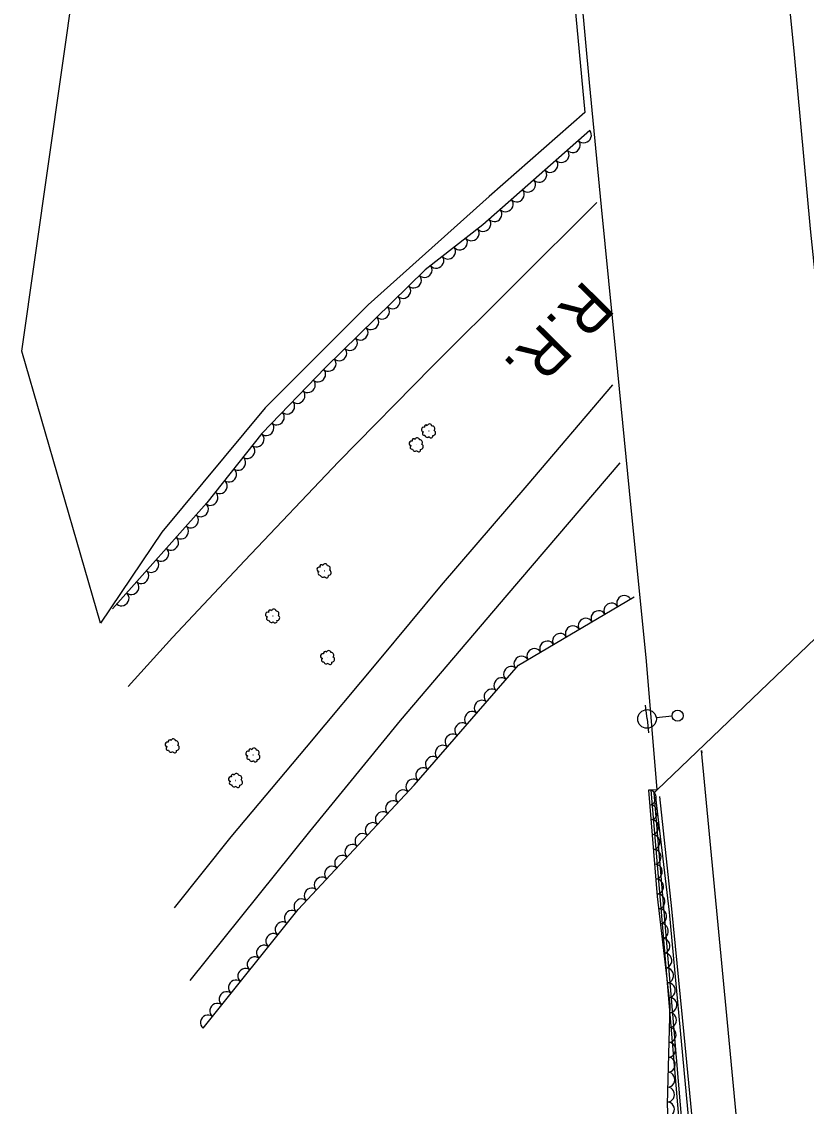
# Model space of a CAD drawing. Extents: x 1722896 to 1754269, y 648279 to 666297.
# Drawn here: x 1725592.7 to 1725803.2, y 661285.2 to 661576.3 of the extents above; entities that cross this region are included whole.
import ezdxf

# ---------------------------------------------------------------- set-up
doc = ezdxf.new("R2010")
doc.units = 0
for name, color, linetype in [('DESIGN - CENTERLINE - Proposed', 7, 'Continuous'), ('DESIGN - SCRATCH - User 1', 7, 'Continuous'), ('DESIGN - SHEET - Linework', 7, 'Continuous'), ('DESIGN - UTILITIES - Electric and Cable (Overhead) with Text', 7, 'Continuous'), ('SURVEY - CENTERLINE - Preliminary', 7, 'Continuous'), ('SURVEY - CENTERLINE - Preliminary Text', 7, 'Continuous'), ('SURVEY - DTM - Breaklines', 7, 'Continuous'), ('SURVEY - VEGETATION - Features with Text', 7, 'Continuous')]:
    doc.layers.add(name, color=color, linetype=linetype)

msp = doc.modelspace()

# ---------------------------------------------------------------- linework, layer by layer
at = {"layer": 'DESIGN - CENTERLINE - Proposed'}
msp.add_lwpolyline([(1725790.01, 661670.17), (1725794.7, 661619.77), (1725799.95, 661567.44), (1725804.24, 661520.66), (1725808.82, 661475.83), (1725812.52, 661434.57), (1725814.12, 661418.97), (1725763.16, 661370.1), (1725760.28, 661404.64), (1725755.73, 661450.35), (1725752.13, 661486.9), (1725748.27, 661526.61), (1725745.01, 661559.91), (1725741.8, 661595.19), (1725739.19, 661621.5), (1725738.08, 661634.99)], dxfattribs=at)
at = {"layer": 'DESIGN - SCRATCH - User 1'}
for points in [[(1725763.16, 661370.1), (1725761.45, 661370.07), (1725769.1, 661280.27), (1725770.75, 661253.72), (1725773.96, 661217.8), (1725777.04, 661178.49), (1725779.12, 661149.93), (1725781.95, 661118.59), (1725783.59, 661103.26), (1725773.27, 661076.68), (1725760.84, 661047.34), (1725753.58, 661029.45), (1725753.59, 661029.79)], [(1725763.16, 661370.1), (1725762.26, 661369.23), (1725769.88, 661279.23), (1725772.1, 661251.72), (1725774.42, 661227.97), (1725776.59, 661203.62), (1725778.37, 661177.98), (1725780.62, 661149.91), (1725784.52, 661102.58), (1725774.73, 661077.52), (1725760.29, 661044.13), (1725754.61, 661029.11), (1725754.61, 661029.24)], [(1725762.7, 661368.19), (1725766.35, 661337.26), (1725769, 661309.36), (1725772.29, 661273.84), (1725776.58, 661229.43), (1725779.42, 661191.67), (1725781.91, 661158.18), (1725784.25, 661127.08), (1725785.95, 661094.18), (1725786.91, 661075.61)], [(1725763.79, 661368.3), (1725767.03, 661338.2), (1725770.34, 661304.43), (1725774.06, 661265.54), (1725777.36, 661230.21), (1725780.83, 661187.88), (1725783.59, 661150.22), (1725786.69, 661101.49), (1725788.15, 661075.64)], [(1725767.47, 661307.64), (1725767.5, 661307.27)]]:
    msp.add_lwpolyline(points, dxfattribs=at)
at = {"layer": 'DESIGN - UTILITIES - Electric and Cable (Overhead) with Text'}
for points in [[(1725747, 661527.72), (1725702.85, 661483.72), (1725677.66, 661458.18), (1725652.54, 661431.67), (1725633.14, 661410.96), (1725621.26, 661397.85)], [(1725751.21, 661478.8), (1725728.17, 661451.79), (1725705.25, 661425.01), (1725688.59, 661404.98), (1725668.98, 661381.6), (1725648.76, 661357.48), (1725633.64, 661338.44)], [(1725753.13, 661457.87), (1725722.82, 661422.33), (1725694.21, 661388.75), (1725669.89, 661358.9), (1725637.77, 661318.99)]]:
    msp.add_lwpolyline(points, dxfattribs=at)
at = {"layer": 'SURVEY - CENTERLINE - Preliminary'}
msp.add_lwpolyline([(1725738.35, 661610.42), (1725743.81, 661551.92), (1725718.11, 661529.36), (1725685.6, 661500.26), (1725657.99, 661472.63), (1725630.32, 661439.25), (1725613.8, 661414.83), (1725592.7, 661487.89), (1725614.1, 661638.1)], dxfattribs=at)
at = {"layer": 'SURVEY - CENTERLINE - Preliminary Text'}
msp.add_lwpolyline([(1725728.96, 660271.57), (1725736.84, 660319.45), (1725741.97, 660349.62), (1725746.86, 660380.48), (1725751.6, 660410.3), (1725759.59, 660459.52), (1725768.3, 660518.06), (1725773.17, 660549.93), (1725779.09, 660594.26), (1725783.61, 660633.08), (1725788.65, 660681.99), (1725793.27, 660733.35), (1725797.48, 660793.02), (1725800.62, 660853.69), (1725802.4, 660912.05), (1725802.48, 660967.9), (1725801.7, 661028.34), (1725799.38, 661082.27), (1725795.89, 661143.56), (1725791.45, 661203.59), (1725786.88, 661256.69), (1725781.88, 661309.57), (1725775.06, 661380.7), (1725775.13, 661380.09)], dxfattribs=at)
at = {"layer": 'SURVEY - DTM - Breaklines'}
for p, q in [((1725760.45, 661389.14), (1725760.05, 661392.87)), ((1725760.45, 661389.14), (1725760.85, 661385.42)), ((1725767.16, 661389.86), (1725762.94, 661389.41))]:
    msp.add_line(p, q, dxfattribs=at)
for centre, radius in [((1725760.45, 661389.14), 2.5), ((1725768.65, 661390.02), 1.5)]:
    msp.add_circle(centre, radius, dxfattribs=at)
at = {"layer": 'SURVEY - VEGETATION - Features with Text'}
for points in [[(1725745.08, 661547.03), (1725716.4, 661521.72), (1725700.94, 661509.63), (1725674.17, 661483.48), (1725657.12, 661465.78), (1725642.4, 661447.1), (1725617.06, 661418.66)], [(1725641.34, 661306.19), (1725666.82, 661337.98), (1725697.97, 661371.38), (1725725.95, 661403.6), (1725756.97, 661421.94)], [(1725760.87, 661370.06), (1725763.2, 661341.51), (1725766.58, 661312.51), (1725765.84, 661285.8), (1725767.55, 661245.11)]]:
    msp.add_lwpolyline(points, dxfattribs=at)
for centre in [(1725701.91, 661466.43), (1725698.61, 661462.72), (1725673.89, 661428.91), (1725660.09, 661416.77), (1725674.82, 661405.62), (1725633.15, 661381.92), (1725654.81, 661379.47), (1725650.12, 661372.63)]:
    msp.add_circle(centre, 0.022, dxfattribs=at)
for centre, radius, start, end in [((1725700.55, 661466.81), 0.629, 70.3499, 263.7696), ((1725701.14, 661467.62), 0.433, 30.3292, 209.0748), ((1725702.12, 661467.67), 0.631, 8.213, 165.002), ((1725702.8, 661467.05), 0.719, 317.2658, 94.79), ((1725703.02, 661465.92), 0.714, 268.1616, 64.0001), ((1725697.25, 661463.1), 0.629, 70.3499, 263.7696), ((1725697.84, 661463.9), 0.433, 30.3292, 209.0748), ((1725698.82, 661463.96), 0.631, 8.213, 165.002), ((1725699.51, 661463.33), 0.719, 317.2658, 94.79), ((1725700.67, 661465.75), 0.479, 112.9686, 290.2877), ((1725701.5, 661465.39), 0.679, 188.2556, 315.1013), ((1725702.48, 661465.08), 0.527, 198.4145, 13.4148), ((1725697.37, 661462.03), 0.479, 112.9686, 290.2877), ((1725698.21, 661461.68), 0.679, 188.2556, 315.1013), ((1725699.19, 661461.37), 0.527, 198.4145, 13.4148), ((1725699.72, 661462.21), 0.714, 268.1616, 64.0001), ((1725672.52, 661429.29), 0.629, 70.3499, 263.7696), ((1725672.64, 661428.23), 0.479, 112.9686, 290.2877), ((1725673.11, 661430.1), 0.433, 30.3292, 209.0748), ((1725674.1, 661430.15), 0.631, 8.213, 165.002), ((1725674.78, 661429.53), 0.719, 317.2658, 94.79), ((1725674.99, 661428.4), 0.714, 268.1616, 64.0001), ((1725673.48, 661427.87), 0.679, 188.2556, 315.1013), ((1725674.46, 661427.56), 0.527, 198.4145, 13.4148), ((1725658.73, 661417.15), 0.629, 70.3499, 263.7696), ((1725659.32, 661417.95), 0.433, 30.3292, 209.0748), ((1725660.3, 661418.01), 0.631, 8.213, 165.002), ((1725660.99, 661417.39), 0.719, 317.2658, 94.79), ((1725661.2, 661416.26), 0.714, 268.1616, 64.0001), ((1725658.85, 661416.08), 0.479, 112.9686, 290.2877), ((1725659.69, 661415.73), 0.679, 188.2556, 315.1013), ((1725660.67, 661415.42), 0.527, 198.4145, 13.4148), ((1725673.46, 661406), 0.629, 70.3499, 263.7696), ((1725673.58, 661404.94), 0.479, 112.9686, 290.2877), ((1725674.05, 661406.81), 0.433, 30.3292, 209.0748), ((1725675.03, 661406.86), 0.631, 8.213, 165.002), ((1725675.72, 661406.24), 0.719, 317.2658, 94.79), ((1725675.93, 661405.11), 0.714, 268.1616, 64.0001), ((1725674.42, 661404.58), 0.679, 188.2556, 315.1013), ((1725675.4, 661404.27), 0.527, 198.4145, 13.4148), ((1725631.79, 661382.3), 0.629, 70.3499, 263.7696), ((1725632.38, 661383.1), 0.433, 30.3292, 209.0748), ((1725633.36, 661383.16), 0.631, 8.213, 165.002), ((1725634.05, 661382.53), 0.719, 317.2658, 94.79), ((1725634.26, 661381.41), 0.714, 268.1616, 64.0001), ((1725631.91, 661381.23), 0.479, 112.9686, 290.2877), ((1725632.75, 661380.88), 0.679, 188.2556, 315.1013), ((1725633.73, 661380.57), 0.527, 198.4145, 13.4148), ((1725653.44, 661379.85), 0.629, 70.3499, 263.7696), ((1725653.56, 661378.79), 0.479, 112.9686, 290.2877), ((1725654.03, 661380.66), 0.433, 30.3292, 209.0748), ((1725655.02, 661380.71), 0.631, 8.213, 165.002), ((1725655.7, 661380.09), 0.719, 317.2658, 94.79), ((1725655.91, 661378.96), 0.714, 268.1616, 64.0001), ((1725654.4, 661378.44), 0.679, 188.2556, 315.1013), ((1725655.38, 661378.12), 0.527, 198.4145, 13.4148), ((1725648.76, 661373.01), 0.629, 70.3499, 263.7696), ((1725649.35, 661373.82), 0.433, 30.3292, 209.0748), ((1725650.33, 661373.87), 0.631, 8.213, 165.002), ((1725651.01, 661373.25), 0.719, 317.2658, 94.79), ((1725648.87, 661371.95), 0.479, 112.9686, 290.2877), ((1725649.71, 661371.6), 0.679, 188.2556, 315.1013), ((1725650.69, 661371.28), 0.527, 198.4145, 13.4148), ((1725651.23, 661372.12), 0.714, 268.1616, 64.0001)]:
    msp.add_arc(centre, radius, start, end, dxfattribs=at)
for centre, major_axis in [((1725743.59, 661545.71), (-1.5, -1.32)), ((1725740.59, 661543.06), (-1.5, -1.32)), ((1725737.59, 661540.41), (-1.5, -1.32)), ((1725731.59, 661535.12), (-1.5, -1.32)), ((1725734.59, 661537.77), (-1.5, -1.32)), ((1725728.59, 661532.47), (-1.5, -1.32)), ((1725725.59, 661529.83), (-1.5, -1.32)), ((1725722.59, 661527.18), (-1.5, -1.32)), ((1725719.59, 661524.54), (-1.5, -1.32)), ((1725716.59, 661521.89), (-1.5, -1.32)), ((1725713.45, 661519.41), (-1.58, -1.23)), ((1725710.3, 661516.95), (-1.58, -1.23)), ((1725703.99, 661512.02), (-1.58, -1.23)), ((1725707.14, 661514.49), (-1.58, -1.23)), ((1725700.85, 661509.55), (-1.43, -1.4)), ((1725697.99, 661506.76), (-1.43, -1.4)), ((1725695.13, 661503.96), (-1.43, -1.4)), ((1725692.27, 661501.17), (-1.43, -1.4)), ((1725689.41, 661498.37), (-1.43, -1.4)), ((1725686.54, 661495.57), (-1.43, -1.4)), ((1725683.68, 661492.78), (-1.43, -1.4)), ((1725680.82, 661489.98), (-1.43, -1.4)), ((1725677.96, 661487.19), (-1.43, -1.4)), ((1725675.1, 661484.39), (-1.43, -1.4)), ((1725672.3, 661481.54), (-1.39, -1.44)), ((1725669.52, 661478.66), (-1.39, -1.44)), ((1725666.75, 661475.78), (-1.39, -1.44)), ((1725663.97, 661472.9), (-1.39, -1.44)), ((1725661.2, 661470.02), (-1.39, -1.44)), ((1725658.42, 661467.14), (-1.39, -1.44)), ((1725655.8, 661464.12), (-1.24, -1.57)), ((1725653.33, 661460.98), (-1.24, -1.57)), ((1725650.85, 661457.83), (-1.24, -1.57)), ((1725648.38, 661454.69), (-1.24, -1.57)), ((1725645.9, 661451.55), (-1.24, -1.57)), ((1725643.43, 661448.41), (-1.24, -1.57)), ((1725640.84, 661445.36), (-1.33, -1.49)), ((1725638.18, 661442.37), (-1.33, -1.49)), ((1725635.52, 661439.38), (-1.33, -1.49)), ((1725632.86, 661436.4), (-1.33, -1.49)), ((1725630.2, 661433.41), (-1.33, -1.49)), ((1725627.54, 661430.42), (-1.33, -1.49)), ((1725624.88, 661427.44), (-1.33, -1.49)), ((1725622.22, 661424.45), (-1.33, -1.49)), ((1725619.56, 661421.46), (-1.33, -1.49)), ((1725750.84, 661418.31), (1.72, 1.02)), ((1725754.28, 661420.35), (1.72, 1.02)), ((1725747.39, 661416.28), (1.72, 1.02)), ((1725740.51, 661412.21), (1.72, 1.02)), ((1725743.95, 661414.24), (1.72, 1.02)), ((1725737.06, 661410.17), (1.72, 1.02)), ((1725730.18, 661406.1), (1.72, 1.02)), ((1725733.62, 661408.14), (1.72, 1.02)), ((1725726.73, 661404.07), (1.72, 1.02)), ((1725723.92, 661401.27), (1.31, 1.51)), ((1725721.3, 661398.25), (1.31, 1.51)), ((1725718.68, 661395.23), (1.31, 1.51)), ((1725716.05, 661392.21), (1.31, 1.51)), ((1725713.43, 661389.19), (1.31, 1.51)), ((1725710.81, 661386.17), (1.31, 1.51)), ((1725708.19, 661383.15), (1.31, 1.51)), ((1725705.56, 661380.13), (1.31, 1.51)), ((1725702.94, 661377.11), (1.31, 1.51)), ((1725700.32, 661374.09), (1.31, 1.51)), ((1725697.69, 661371.08), (1.36, 1.46)), ((1725694.96, 661368.15), (1.36, 1.46)), ((1725692.23, 661365.23), (1.36, 1.46)), ((1725761.04, 661368.07), (0.16, -1.99)), ((1725761.36, 661364.08), (0.16, -1.99)), ((1725689.5, 661362.3), (1.36, 1.46)), ((1725761.68, 661360.1), (0.16, -1.99)), ((1725686.77, 661359.38), (1.36, 1.46)), ((1725684.05, 661356.45), (1.36, 1.46)), ((1725762.01, 661356.11), (0.16, -1.99)), ((1725681.32, 661353.53), (1.36, 1.46)), ((1725762.33, 661352.12), (0.16, -1.99)), ((1725678.59, 661350.6), (1.36, 1.46)), ((1725762.66, 661348.14), (0.16, -1.99)), ((1725675.86, 661347.67), (1.36, 1.46)), ((1725673.13, 661344.75), (1.36, 1.46)), ((1725762.98, 661344.15), (0.16, -1.99)), ((1725670.41, 661341.82), (1.36, 1.46)), ((1725763.35, 661340.17), (0.23, -1.99)), ((1725667.68, 661338.9), (1.36, 1.46)), ((1725763.82, 661336.19), (0.23, -1.99)), ((1725665.1, 661335.84), (1.25, 1.56)), ((1725662.6, 661332.72), (1.25, 1.56)), ((1725764.28, 661332.22), (0.23, -1.99)), ((1725660.1, 661329.6), (1.25, 1.56)), ((1725764.74, 661328.25), (0.23, -1.99)), ((1725657.6, 661326.48), (1.25, 1.56)), ((1725655.1, 661323.35), (1.25, 1.56)), ((1725765.21, 661324.28), (0.23, -1.99)), ((1725652.6, 661320.23), (1.25, 1.56)), ((1725765.67, 661320.3), (0.23, -1.99)), ((1725650.09, 661317.11), (1.25, 1.56)), ((1725766.13, 661316.33), (0.23, -1.99)), ((1725647.59, 661313.99), (1.25, 1.56)), ((1725645.09, 661310.87), (1.25, 1.56)), ((1725766.57, 661312.35), (-0.06, -2)), ((1725642.59, 661307.75), (1.25, 1.56)), ((1725766.46, 661308.36), (-0.06, -2)), ((1725766.35, 661304.36), (-0.06, -2)), ((1725766.24, 661300.36), (-0.06, -2)), ((1725766.13, 661296.36), (-0.06, -2)), ((1725766.02, 661292.36), (-0.06, -2)), ((1725765.91, 661288.36), (-0.06, -2)), ((1725765.9, 661284.37), (0.08, -2))]:
    msp.add_ellipse(centre, major_axis=major_axis, ratio=0.940188, start_param=0, end_param=3.141593, dxfattribs=at)

# ---------------------------------------------------------------- texts
at = {"layer": 'DESIGN - SHEET - Linework'}
msp.add_text('R.R.', height=12, rotation=225.3885, dxfattribs=at).set_placement((1725743.87, 661507.28))

doc.saveas('drawing.dxf')
